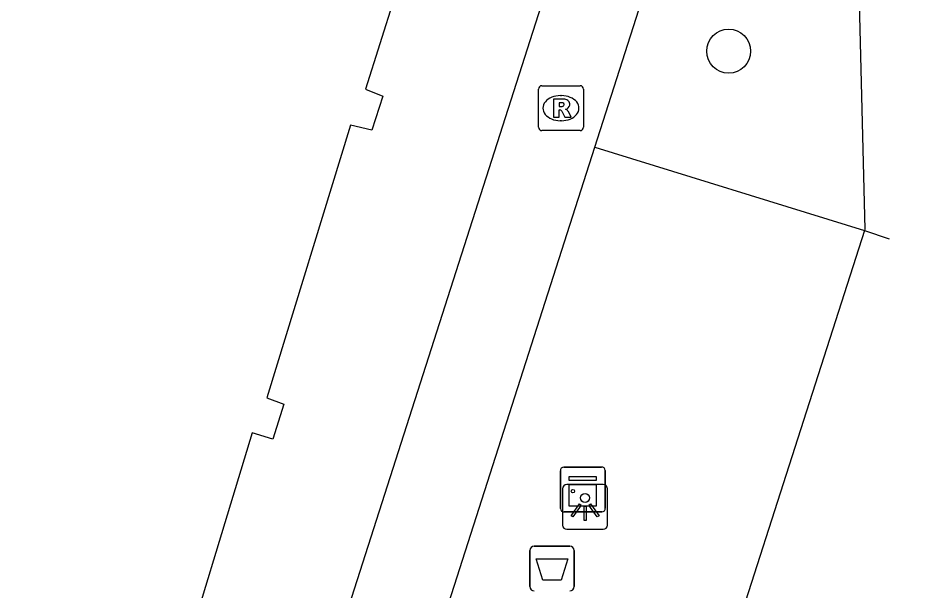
# Model space of a CAD drawing. Extents: x 160676 to 161153, y 383244 to 383713.
# Drawn here: x 161088.71 to 161108.8, y 383385.13 to 383397.89 of the extents above; entities that cross this region are included whole.
import ezdxf

# ---------------------------------------------------------------- set-up
doc = ezdxf.new("R2010")
doc.units = 0
for name, color, linetype in [('IMGEO_Afvalbak', 7, 'Continuous'), ('IMGEO_Boom', 7, 'Continuous'), ('IMGEO_Fietspad_gesloten', 7, 'Continuous'), ('IMGEO_Kast', 7, 'Continuous'), ('IMGEO_Lichtpunt', 7, 'Continuous'), ('IMGEO_Pand', 7, 'Continuous'), ('IMGEO_Rijbaan_lokaal_gesloten', 7, 'Continuous'), ('IMGEO_Rijbaan_lokaal_open', 7, 'Continuous'), ('IMGEO_Rioolput', 7, 'Continuous'), ('IMGEO_Voetpad_open', 7, 'Continuous')]:
    doc.layers.add(name, color=color, linetype=linetype)

msp = doc.modelspace()

# ---------------------------------------------------------------- linework, layer by layer
at = {"layer": 'IMGEO_Afvalbak'}
for p, q in [((161100.11, 383385.226), (161100.11, 383386.026)), ((161100.11, 383386.026), (161100.11, 383385.226)), ((161100.21, 383386.126), (161101, 383386.126)), ((161101, 383386.126), (161100.21, 383386.126)), ((161101.1, 383386.026), (161101.1, 383385.226)), ((161101.1, 383385.226), (161101.1, 383386.026))]:
    msp.add_line(p, q, dxfattribs=at)
msp.add_lwpolyline([(161100.253, 383385.84), (161100.957, 383385.84), (161100.808, 383385.37), (161100.402, 383385.37), (161100.253, 383385.84)], dxfattribs=at)
for centre, start, end in [((161100.21, 383386.026), 90, 180), ((161100.21, 383386.026), 90, 180), ((161101, 383386.026), 0, 90), ((161101, 383386.026), 360, 90), ((161100.21, 383385.226), 180, 270), ((161100.21, 383385.226), 180, 270), ((161101, 383385.226), 270, 0), ((161101, 383385.226), 270, 0)]:
    msp.add_arc(centre, 0.1, start, end, dxfattribs=at)
at = {"layer": 'IMGEO_Boom'}
msp.add_circle((161104.541, 383397.153), 0.489, dxfattribs=at)
at = {"layer": 'IMGEO_Fietspad_gesloten'}
for points in [[(161118.548, 383454.992), (161111.242, 383432.14), (161095.589, 383383.263), (161087.624, 383358.486)], [(161101.56, 383395.014), (161113.225, 383431.432), (161120.279, 383453.425)], [(161097.142, 383381.223), (161101.56, 383395.014)]]:
    msp.add_lwpolyline(points, dxfattribs=at)
at = {"layer": 'IMGEO_Kast'}
for p, q in [((161100.791, 383386.961), (161100.791, 383387.802)), ((161100.791, 383387.802), (161100.791, 383386.961)), ((161100.866, 383387.886), (161101.707, 383387.886)), ((161101.707, 383387.886), (161100.866, 383387.886)), ((161101.791, 383387.811), (161101.791, 383386.97)), ((161101.791, 383386.97), (161101.791, 383387.811)), ((161101.716, 383386.886), (161100.875, 383386.886)), ((161100.875, 383386.886), (161101.716, 383386.886))]:
    msp.add_line(p, q, dxfattribs=at)
for points in [[(161100.986, 383387.676), (161101.586, 383387.676), (161101.586, 383387.591), (161100.986, 383387.591), (161100.986, 383387.676)], [(161100.986, 383387.501), (161101.586, 383387.501), (161101.586, 383387.012), (161100.986, 383387.012), (161100.986, 383387.501)]]:
    msp.add_lwpolyline(points, dxfattribs=at)
msp.add_circle((161101.07, 383387.35), 0.0377, dxfattribs=at)
for centre, start, end in [((161100.869, 383387.808), 92.4484, 184.2845), ((161100.869, 383387.808), 92.4484, 184.2845), ((161101.713, 383387.808), 2.4484, 94.2845), ((161101.713, 383387.808), 2.4484, 94.2845), ((161100.869, 383386.964), 182.4484, 274.2845), ((161100.869, 383386.964), 182.4484, 274.2845), ((161101.713, 383386.964), 272.4484, 4.2845), ((161101.713, 383386.964), 272.4484, 4.2845)]:
    msp.add_arc(centre, 0.0779, start, end, dxfattribs=at)
at = {"layer": 'IMGEO_Lichtpunt'}
for p, q in [((161100.841, 383387.402), (161100.841, 383386.595)), ((161100.841, 383387.402), (161100.841, 383386.595)), ((161101.743, 383387.497), (161100.935, 383387.497)), ((161101.743, 383387.497), (161100.935, 383387.497)), ((161101.837, 383386.595), (161101.837, 383387.402)), ((161101.837, 383386.595), (161101.837, 383387.402)), ((161100.935, 383386.501), (161101.743, 383386.501)), ((161100.935, 383386.501), (161101.743, 383386.501))]:
    msp.add_line(p, q, dxfattribs=at)
for points in [[(161101.215, 383387.066), (161101.254, 383387.038), (161101.066, 383386.776), (161101.028, 383386.803), (161101.215, 383387.066)], [(161101.317, 383387.018), (161101.364, 383387.018), (161101.364, 383386.696), (161101.317, 383386.696), (161101.317, 383387.018)], [(161101.427, 383387.038), (161101.465, 383387.065), (161101.652, 383386.803), (161101.613, 383386.775), (161101.427, 383387.038)]]:
    msp.add_lwpolyline(points, dxfattribs=at)
msp.add_circle((161101.34, 383387.2), 0.0994, dxfattribs=at)
for centre, start, end in [((161100.935, 383387.402), 90, 180), ((161100.935, 383387.402), 90, 180), ((161101.743, 383387.402), 0, 90), ((161101.743, 383387.402), 0, 90), ((161100.935, 383386.595), 180, 270), ((161100.935, 383386.595), 180, 270), ((161101.743, 383386.595), 270, 0), ((161101.743, 383386.595), 270, 360)]:
    msp.add_arc(centre, 0.0946, start, end, dxfattribs=at)
at = {"layer": 'IMGEO_Pand'}
msp.add_lwpolyline([(161102.732, 383416.074), (161100.856, 383410.009), (161101.21, 383409.861), (161100.985, 383409.109), (161100.551, 383409.232), (161098.673, 383403.152), (161099.024, 383403.003), (161098.784, 383402.249), (161098.363, 383402.374), (161096.446, 383396.303), (161096.832, 383396.154), (161096.591, 383395.395), (161096.117, 383395.508), (161094.252, 383389.433), (161094.631, 383389.285), (161094.386, 383388.509), (161093.924, 383388.651), (161092.076, 383382.563)], dxfattribs=at)
at = {"layer": 'IMGEO_Rijbaan_lokaal_gesloten'}
for points in [[(161107.334, 383401.845), (161107.381, 383400.912), (161107.574, 383393.19), (161107.563, 383393.154)], [(161107.563, 383393.154), (161108.114, 383392.971)]]:
    msp.add_lwpolyline(points, dxfattribs=at)
at = {"layer": 'IMGEO_Rijbaan_lokaal_open'}
msp.add_lwpolyline([(161107.563, 383393.154), (161103.103, 383379.257)], dxfattribs=at)
at = {"layer": 'IMGEO_Rioolput'}
for p, q in [((161100.303, 383395.457), (161100.303, 383396.309)), ((161100.378, 383396.383), (161101.23, 383396.383)), ((161101.304, 383396.309), (161101.304, 383395.457)), ((161100.791, 383396.163), (161100.816, 383396.163)), ((161100.814, 383395.603), (161100.789, 383395.603)), ((161101.23, 383395.383), (161100.378, 383395.383))]:
    msp.add_line(p, q, dxfattribs=at)
for points in [[(161100.303, 383395.457), (161100.303, 383396.309)], [(161100.378, 383396.383), (161101.23, 383396.383)], [(161101.304, 383396.309), (161101.304, 383395.457)], [(161100.892, 383396.081), (161100.64, 383396.083), (161100.64, 383395.683)], [(161100.64, 383395.683), (161100.764, 383395.683), (161100.764, 383395.845), (161100.775, 383395.845)], [(161100.818, 383396.002), (161100.764, 383396.002), (161100.764, 383395.921)], [(161100.764, 383395.921), (161100.816, 383395.921)], [(161100.822, 383395.816), (161100.893, 383395.683), (161101.033, 383395.683), (161100.968, 383395.809)], [(161101.23, 383395.383), (161100.378, 383395.383)]]:
    msp.add_lwpolyline(points, dxfattribs=at)
for centre, radius, start, end in [((161100.38, 383396.307), 0.0765, 91.552, 178.448), ((161100.38, 383396.307), 0.0765, 91.552, 178.448), ((161101.228, 383396.307), 0.0765, 1.552, 88.448), ((161101.228, 383396.307), 0.0765, 1.552, 88.448), ((161100.891, 383395.971), 0.109, 350.3612, 89.416), ((161100.774, 383395.792), 0.0533, 26.0293, 88.6989), ((161100.8, 383396.11), 0.19, 274.7715, 282.9687), ((161100.824, 383395.906), 0.0964, 77.0061, 93.1865), ((161100.838, 383395.963), 0.0378, 276.6634, 79.6772), ((161100.889, 383395.971), 0.112, 277.5842, 350.9817), ((161100.873, 383395.756), 0.108, 29.5134, 73.7905), ((161100.38, 383395.459), 0.0765, 181.552, 268.448), ((161100.38, 383395.459), 0.0765, 181.552, 268.448), ((161101.228, 383395.459), 0.0765, 271.552, 358.448), ((161101.228, 383395.459), 0.0765, 271.552, 358.448)]:
    msp.add_arc(centre, radius, start, end, dxfattribs=at)
for centre, major_axis, ratio, start_param, end_param in [((161100.79, 383395.883), (-0.387, 0.002), 0.722429, 4.712389, 7.853982), ((161100.815, 383395.883), (-0.39, 0.002), 0.717154, 1.570796, 4.712389)]:
    msp.add_ellipse(centre, major_axis=major_axis, ratio=ratio, start_param=start_param, end_param=end_param, dxfattribs=at)
at = {"layer": 'IMGEO_Voetpad_open'}
msp.add_lwpolyline([(161101.56, 383395.014), (161107.563, 383393.154)], dxfattribs=at)

doc.saveas('drawing.dxf')
